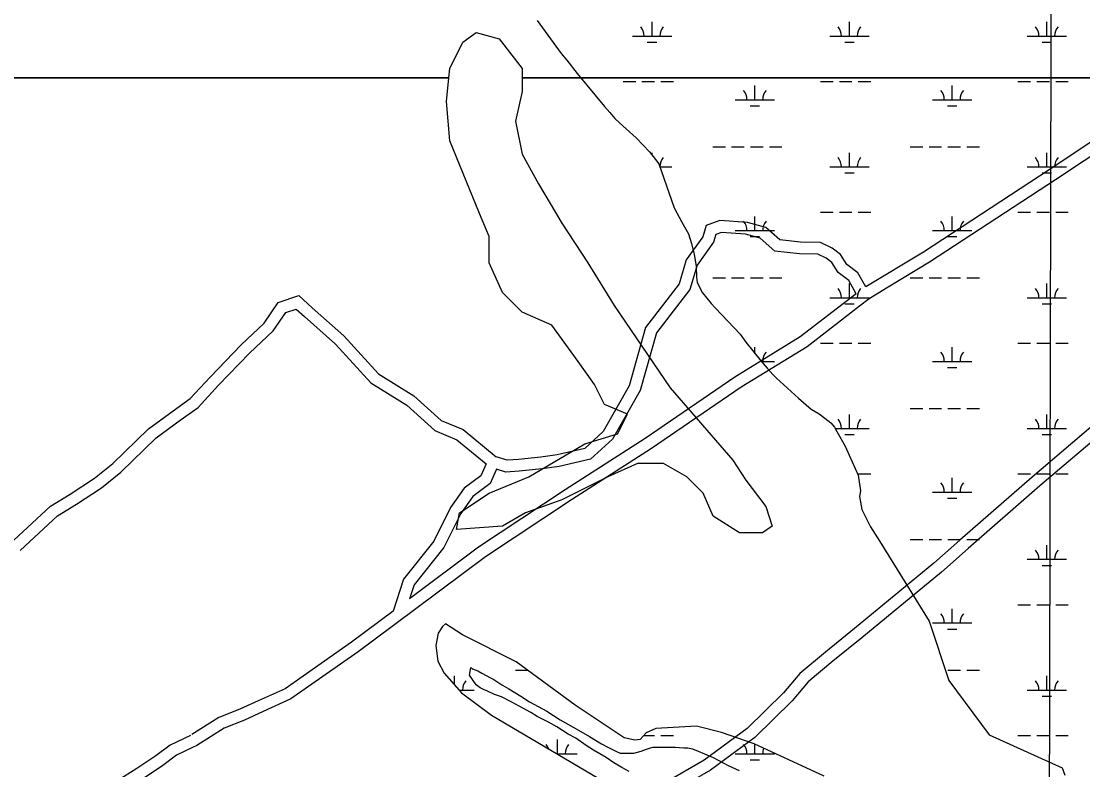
# Model space of a CAD drawing. Extents: x 3177185 to 3215018, y 812988 to 838321.
# Drawn here: x 3204917 to 3207616, y 818631 to 820534 of the extents above; entities that cross this region are included whole.
import ezdxf

# ---------------------------------------------------------------- set-up
doc = ezdxf.new("R2010")
doc.units = 0
for name, color, linetype in [('V-GRID-MAJR', 7, 'Continuous'), ('V-ROAD-CNTR', 7, 'Continuous'), ('V-SITE-VEGE', 7, 'Continuous'), ('V-WETL-SWMP', 7, 'Continuous')]:
    doc.layers.add(name, color=color, linetype=linetype)

msp = doc.modelspace()

# ---------------------------------------------------------------- linework, layer by layer
at = {"layer": 'V-GRID-MAJR'}
msp.add_spline([(3207531.4, 818338.3), (3207543.7, 824398.7), (3207556.1, 830461), (3207568.4, 836523.3), (3207568.4, 836525.2)], degree=3, dxfattribs=at)
at = {"layer": 'V-ROAD-CNTR'}
for points in [[(3208973, 821096), (3208927.1, 821064.3), (3208774.8, 820985.4), (3208733.2, 820958), (3208646.8, 820907.7), (3208509.8, 820820.2), (3208389.1, 820707.7), (3208278.3, 820640.1), (3208142.5, 820576.9), (3207954.4, 820428.8), (3207746.5, 820299.7), (3207530.8, 820155.9), (3207211, 819947.2), (3207064.5, 819858.4)], [(3208990.1, 821071.3), (3208942.6, 821038.6), (3208790, 820959.5), (3208749, 820932.5), (3208662.4, 820882.1), (3208528.3, 820796.4), (3208407.4, 820683.7), (3208292.5, 820613.6), (3208158.3, 820551.2), (3207971.7, 820404.2), (3207762.7, 820274.4), (3207547.3, 820130.9), (3207227, 819921.8), (3207121.5, 819857.8)], [(3207064.5, 819858.4), (3207044.6, 819894.6), (3207016.4, 819915.6), (3207000.4, 819940.9), (3206979.3, 819957.1), (3206949.4, 819971.2), (3206898.2, 819972.6), (3206846.1, 819978.4), (3206810.6, 820009.2), (3206763.6, 820022.3), (3206693.8, 820027), (3206659.1, 820014.6), (3206650.2, 819985.8), (3206608.1, 819927.6), (3206590.2, 819866), (3206504.7, 819755.2), (3206462.9, 819607), (3206397.1, 819490.4), (3206350.2, 819447.8), (3206279.9, 819431.1), (3206237.9, 819425.6), (3206181.1, 819419.8), (3206152.6, 819418.1), (3206124.7, 819426.8)], [(3207039.9, 819840.7), (3207021.4, 819874.5), (3206994, 819894.9), (3206977.9, 819920.4), (3206963.6, 819931.3), (3206942.3, 819941.4), (3206896.2, 819942.6), (3206833.5, 819949.6), (3206796, 819982.1), (3206758.5, 819992.6), (3206698, 819996.6), (3206683.3, 819991.4), (3206677.3, 819972.2), (3206635.5, 819914.2), (3206617.4, 819852.2), (3206532, 819741.5), (3206490.8, 819595.4), (3206420.9, 819471.5), (3206364.7, 819420.4), (3206285.3, 819401.5), (3206241.4, 819395.8), (3206183.6, 819389.8), (3206148.9, 819387.8), (3206125.7, 819395)], [(3208139.7, 819947.2), (3208108, 819919.4), (3208096.8, 819886), (3208062.5, 819845.3), (3207801.6, 819629.2), (3207665.4, 819526), (3207487.4, 819375), (3207304, 819214.2)], [(3208166.1, 819930.4), (3208133.9, 819902.2), (3208123.4, 819871), (3208083.7, 819823.9), (3207820.2, 819605.7), (3207684.2, 819502.5), (3207507, 819352.3), (3207325.2, 819192.9)], [(3204898.2, 819214.1), (3204991.3, 819300.7), (3205041.8, 819331.6), (3205103.8, 819372.2), (3205150.3, 819409.6), (3205240.6, 819497.9), (3205303.7, 819543.7), (3205346.9, 819574.6), (3205397.1, 819629.1), (3205476.6, 819711.3), (3205534.8, 819766), (3205570.6, 819818.9), (3205623, 819836.3), (3205657.1, 819805.3), (3205737.2, 819734), (3205825.8, 819637.7), (3205915.5, 819581.9), (3205984.7, 819519.2), (3206040.6, 819496), (3206124.7, 819426.8)], [(3207039.9, 819840.7), (3206898.1, 819731.2), (3206731.4, 819628.9), (3206503.3, 819472.9), (3206299.9, 819342.3), (3206080.2, 819196.6), (3205904.4, 819065.3)], [(3207121.5, 819857.8), (3207073.3, 819828.6), (3207048.9, 819809.7)], [(3207048.9, 819809.7), (3206915.1, 819706.4), (3206747.7, 819603.7), (3206519.8, 819447.9), (3206316.3, 819317.2), (3206097.5, 819172.1), (3205863.9, 818997.6)], [(3204914.6, 819188.4), (3205009.5, 819276.7), (3205057.8, 819306.2), (3205121.5, 819347.9), (3205170.2, 819387.2), (3205260, 819474.9), (3205321.2, 819519.4), (3205366.9, 819552), (3205418.9, 819608.5), (3205497.6, 819689.9), (3205557.8, 819746.4), (3205589.7, 819793.7), (3205615.8, 819802.3), (3205637.1, 819783), (3205716.2, 819712.6), (3205806.4, 819614.3), (3205897.4, 819557.9), (3205968.4, 819493.5), (3206025, 819470), (3206099.1, 819409), (3206085.5, 819378.3), (3206043.3, 819346.9), (3206008.7, 819297.6), (3205966.4, 819212.2), (3205889.2, 819115.5), (3205862.6, 819034.1)], [(3206125.7, 819395), (3206109.7, 819359), (3206065.1, 819325.7), (3206034.5, 819282.2), (3205991.9, 819196), (3205916, 819101), (3205904.4, 819065.3)], [(3207304, 819214.2), (3207237.9, 819156.3), (3207035.8, 818989.7), (3206961.9, 818929.9), (3206896.6, 818875.5), (3206855.7, 818826), (3206762.6, 818735.3), (3206653.6, 818654.9), (3206546.5, 818592.9), (3206474.6, 818565.7), (3206424.4, 818528.2), (3206398.8, 818492.4), (3206359.6, 818438.1), (3206315.2, 818377.7), (3206290.6, 818343.9)], [(3207325.2, 819192.9), (3207257.3, 819133.4), (3207054.7, 818966.5), (3206980.9, 818906.7), (3206918, 818854.2), (3206877.8, 818805.6), (3206782.1, 818712.4), (3206670, 818629.7), (3206559.4, 818565.7), (3206489.2, 818539.1), (3206446.1, 818506.9), (3206423.2, 818474.9), (3206383.8, 818420.5), (3206339.4, 818360), (3206327.6, 818343.8)], [(3205862.6, 819034.1), (3205756.5, 818954.9), (3205587.8, 818836.8), (3205519.5, 818806.1), (3205473.2, 818784.6), (3205419.8, 818763.6), (3205350.7, 818719.9)], [(3205863.9, 818997.6), (3205774.1, 818930.6), (3205602.7, 818810.6), (3205532, 818778.8), (3205485, 818757), (3205433.4, 818736.7), (3205363.9, 818692.7), (3205352.5, 818687.2)], [(3205347.4, 818718.1), (3205296.2, 818693.4), (3205259.7, 818666.2), (3205211.3, 818633.8), (3205163.1, 818603), (3205131.7, 818575.8), (3205114.7, 818553.6), (3205103.9, 818532), (3205088.2, 818510), (3205070.5, 818507.8), (3205040.2, 818508.6)], [(3205352.5, 818687.2), (3205311.8, 818667.6), (3205277, 818641.7), (3205227.7, 818608.7), (3205181.1, 818578.9), (3205153.6, 818555.2), (3205140.3, 818537.7), (3205129.7, 818516.4), (3205115.2, 818488), (3205071.9, 818477.8), (3205040.1, 818478.6)]]:
    msp.add_lwpolyline(points, dxfattribs=at)
at = {"layer": 'V-SITE-VEGE'}
for p, q in [((3206004.5, 820390.6), (3201999.6, 820390.6)), ((3205998.4, 820330), (3206004.5, 820390.6)), ((3208049, 820390.6), (3206190.9, 820390.6)), ((3206190.9, 820390.6), (3206190.9, 820355.1)), ((3206190.9, 820355.1), (3206174.1, 820279.8)), ((3206006.8, 820229.6), (3205998.4, 820330)), ((3206174.1, 820279.8), (3206190.9, 820196.1)), ((3206082.1, 820045.4), (3206006.8, 820229.6)), ((3206190.9, 820196.1), (3206232.7, 820120.7)), ((3206232.7, 820120.7), (3206291.3, 820020.3)), ((3206107.2, 819986.8), (3206082.1, 820045.4)), ((3206291.3, 820020.3), (3206358.2, 819919.8)), ((3206107.2, 819919.8), (3206107.2, 819986.8)), ((3206140.6, 819844.5), (3206107.2, 819919.8)), ((3206358.2, 819919.8), (3206425.1, 819811)), ((3206190.9, 819794.3), (3206140.6, 819844.5)), ((3206425.1, 819811), (3206567.4, 819601.7)), ((3206266.2, 819760.8), (3206190.9, 819794.3)), ((3206333.1, 819668.7), (3206266.2, 819760.8)), ((3206374.9, 819610.1), (3206333.1, 819668.7)), ((3206400, 819559.9), (3206374.9, 819610.1)), ((3206567.4, 819601.7), (3206726.4, 819417.6)), ((3206458.6, 819534.8), (3206400, 819559.9)), ((3206433.5, 819484.5), (3206458.6, 819534.8)), ((3206349.8, 819459.4), (3206433.5, 819484.5)), ((3206207.6, 819375.7), (3206349.8, 819459.4)), ((3206483.7, 819409.2), (3206408.4, 819375.7)), ((3206550.6, 819409.2), (3206483.7, 819409.2)), ((3206609.2, 819375.7), (3206550.6, 819409.2)), ((3206726.4, 819417.6), (3206759.8, 819367.3)), ((3206107.2, 819333.9), (3206207.6, 819375.7)), ((3206408.4, 819375.7), (3206291.3, 819317.1)), ((3206651.1, 819333.9), (3206609.2, 819375.7)), ((3206759.8, 819367.3), (3206810, 819300.4)), ((3206031.9, 819283.6), (3206107.2, 819333.9)), ((3206676.2, 819275.3), (3206651.1, 819333.9)), ((3206291.3, 819317.1), (3206199.2, 819283.6)), ((3206810, 819300.4), (3206826.8, 819250.2)), ((3206023.5, 819241.8), (3206031.9, 819283.6)), ((3206199.2, 819283.6), (3206140.6, 819250.2)), ((3206743.1, 819233.4), (3206676.2, 819275.3)), ((3206140.6, 819250.2), (3206023.5, 819241.8)), ((3206826.8, 819250.2), (3206801.7, 819233.4)), ((3206801.7, 819233.4), (3206743.1, 819233.4)), ((3206057.3, 818871.5), (3206060.2, 818890.5)), ((3206060.2, 818890.5), (3206064.6, 818887.6)), ((3206073.5, 818846.6), (3206057.3, 818871.5)), ((3206064.6, 818887.6), (3206077.8, 818881.8)), ((3206077.8, 818881.8), (3206088, 818875.9)), ((3206088, 818875.9), (3206110, 818864.3)), ((3206110, 818864.3), (3206118.8, 818859.9)), ((3206083.7, 818839.3), (3206073.5, 818846.6)), ((3206092.5, 818835), (3206083.7, 818839.3)), ((3206102.8, 818830.6), (3206092.5, 818835)), ((3206118.8, 818859.9), (3206139.3, 818846.8)), ((3206139.3, 818846.8), (3206156.9, 818836.5)), ((3206156.9, 818836.5), (3206187.7, 818817.6)), ((3206120.3, 818821.8), (3206102.8, 818830.6)), ((3206137.9, 818816), (3206120.3, 818821.8)), ((3206164.3, 818802.9), (3206137.9, 818816)), ((3206187.7, 818817.6), (3206209.7, 818803)), ((3206183.3, 818792.7), (3206164.3, 818802.9)), ((3206212.6, 818776.6), (3206183.3, 818792.7)), ((3206209.7, 818803), (3206253.6, 818779.7)), ((3206228.7, 818766.4), (3206212.6, 818776.6)), ((3206258.1, 818751.9), (3206228.7, 818766.4)), ((3206253.6, 818779.7), (3206287.3, 818757.8)), ((3206287.3, 818757.8), (3206334.2, 818731.5)), ((3206278.6, 818740.2), (3206258.1, 818751.9)), ((3206307.9, 818721.2), (3206278.6, 818740.2)), ((3206334.2, 818731.5), (3206362, 818715.5)), ((3206326.9, 818711), (3206307.9, 818721.2)), ((3206353.3, 818692), (3206326.9, 818711)), ((3206362, 818715.5), (3206392.8, 818696.5)), ((3206372.3, 818680.4), (3206353.3, 818692)), ((3206404.6, 818661.4), (3206372.3, 818680.4)), ((3206392.8, 818696.5), (3206408.9, 818687.7)), ((3206408.9, 818687.7), (3206429.4, 818677.5)), ((3206429.4, 818677.5), (3206439.7, 818673.2)), ((3206439.7, 818673.2), (3206474.8, 818673.2)), ((3206474.8, 818673.2), (3206493.8, 818677.7)), ((3206493.8, 818677.7), (3206504.1, 818682.1)), ((3206504.1, 818682.1), (3206517.2, 818686.5)), ((3206517.2, 818686.5), (3206523.1, 818688)), ((3206523.1, 818688), (3206580.2, 818688.1)), ((3206580.2, 818688.1), (3206602.1, 818686.7)), ((3206602.1, 818686.7), (3206612.4, 818686.7)), ((3206612.4, 818686.7), (3206624.1, 818683.8)), ((3206624.1, 818683.8), (3206638.7, 818677.9)), ((3206638.7, 818677.9), (3206654.8, 818670.7)), ((3206423.6, 818648.3), (3206404.6, 818661.4)), ((3206444.1, 818636.6), (3206423.6, 818648.3)), ((3206654.8, 818670.7), (3206676.8, 818661.9)), ((3206676.8, 818661.9), (3206714.9, 818641.5)), ((3206463.2, 818626.4), (3206444.1, 818636.6)), ((3206714.9, 818641.5), (3206742.7, 818628.4))]:
    msp.add_line(p, q, dxfattribs=at)
msp.add_lwpolyline([(3201999.6, 820390.6), (3206004.5, 820390.6), (3206006.8, 820413.7), (3206040.2, 820480.7), (3206073.7, 820505.8), (3206132.3, 820489.1), (3206190.9, 820413.7), (3206190.9, 820390.6), (3208049, 820390.6)], dxfattribs=at)
at = {"layer": 'V-WETL-SWMP'}
for p, q in [((3206229.3, 820535.8), (3206290.2, 820452.4)), ((3206521, 820496.5), (3206521, 820532.5)), ((3207022.9, 820496.5), (3207022.9, 820532.5)), ((3207524.8, 820496.5), (3207524.8, 820532.5)), ((3206471, 820496.5), (3206571, 820496.5)), ((3206509, 820481), (3206533, 820481)), ((3206972.9, 820496.5), (3207072.9, 820496.5)), ((3207010.9, 820481), (3207034.9, 820481)), ((3207474.8, 820496.5), (3207574.8, 820496.5)), ((3207512.8, 820481), (3207536.8, 820481)), ((3206290.2, 820452.4), (3206304.8, 820434.8)), ((3206304.8, 820434.8), (3206330.9, 820400.8)), ((3206330.9, 820400.8), (3206400, 820317.4)), ((3206447.5, 820381), (3206479.5, 820381)), ((3206495.5, 820381), (3206527.5, 820381)), ((3206543.5, 820381), (3206575.5, 820381)), ((3206949.5, 820381), (3206981.5, 820381)), ((3206997.5, 820381), (3207029.5, 820381)), ((3207045.5, 820381), (3207077.5, 820381)), ((3207451.4, 820381), (3207483.4, 820381)), ((3207499.4, 820381), (3207531.4, 820381)), ((3207547.4, 820381), (3207579.4, 820381)), ((3206782.4, 820334.6), (3206782.4, 820370.6)), ((3207284.3, 820334.6), (3207284.3, 820370.6)), ((3206732.4, 820334.6), (3206832.4, 820334.6)), ((3206770.4, 820319.2), (3206794.4, 820319.2)), ((3207234.3, 820334.6), (3207334.3, 820334.6)), ((3207272.3, 820319.2), (3207296.3, 820319.2)), ((3206400, 820317.4), (3206413.6, 820302)), ((3206413.6, 820302), (3206426.5, 820287)), ((3206426.5, 820287), (3206438.7, 820275.4)), ((3206438.7, 820275.4), (3206480.9, 820237.8)), ((3206480.9, 820237.8), (3206498.2, 820219.2)), ((3206498.2, 820219.2), (3206514.8, 820202.4)), ((3206675.5, 820214.5), (3206707.5, 820214.5)), ((3206723.5, 820214.5), (3206755.5, 820214.5)), ((3206771.5, 820214.5), (3206803.5, 820214.5)), ((3206819.5, 820214.5), (3206851.5, 820214.5)), ((3207177.5, 820214.5), (3207209.5, 820214.5)), ((3207225.5, 820214.5), (3207257.5, 820214.5)), ((3207273.5, 820214.5), (3207305.5, 820214.5)), ((3207321.5, 820214.5), (3207353.5, 820214.5)), ((3206514.8, 820202.4), (3206530, 820182.4)), ((3206521, 820194.3), (3206521, 820199.8)), ((3207022.9, 820163.8), (3207022.9, 820199.8)), ((3207524.8, 820163.8), (3207524.8, 820199.8)), ((3206530, 820182.4), (3206538.4, 820171.2)), ((3206538.4, 820171.2), (3206570.6, 820078.7)), ((3206541, 820163.8), (3206571, 820163.8)), ((3206972.9, 820163.8), (3207072.9, 820163.8)), ((3207474.8, 820163.8), (3207574.8, 820163.8)), ((3207010.9, 820148.4), (3207034.9, 820148.4)), ((3207512.8, 820148.4), (3207536.8, 820148.4)), ((3206570.6, 820078.7), (3206577.6, 820059.9)), ((3206577.6, 820059.9), (3206597, 820023.5)), ((3206597, 820023.5), (3206613.7, 819993.7)), ((3206782.4, 820001.9), (3206782.4, 820037.9)), ((3206949.5, 820048.4), (3206981.5, 820048.4)), ((3206997.5, 820048.4), (3207029.5, 820048.4)), ((3207045.5, 820048.4), (3207077.5, 820048.4)), ((3207284.3, 820001.9), (3207284.3, 820037.9)), ((3207451.4, 820048.4), (3207483.4, 820048.4)), ((3207499.4, 820048.4), (3207531.4, 820048.4)), ((3207547.4, 820048.4), (3207579.4, 820048.4)), ((3206732.4, 820001.9), (3206832.4, 820001.9)), ((3207234.3, 820001.9), (3207334.3, 820001.9)), ((3206613.7, 819993.7), (3206621.7, 819968.7)), ((3206621.7, 819968.7), (3206627.9, 819941.3)), ((3206770.4, 819986.5), (3206794.4, 819986.5)), ((3207272.3, 819986.5), (3207296.3, 819986.5)), ((3206627.9, 819941.3), (3206633.4, 819911.5)), ((3206633.4, 819911.5), (3206633.8, 819883.2)), ((3206633.8, 819883.2), (3206635.8, 819870)), ((3206635.8, 819870), (3206649.2, 819843.4)), ((3206675.5, 819881.9), (3206707.5, 819881.9)), ((3206723.5, 819881.9), (3206755.5, 819881.9)), ((3206771.5, 819881.9), (3206803.5, 819881.9)), ((3206819.5, 819881.9), (3206851.5, 819881.9)), ((3207022.9, 819831.1), (3207022.9, 819867.1)), ((3207177.5, 819881.9), (3207209.5, 819881.9)), ((3207225.5, 819881.9), (3207257.5, 819881.9)), ((3207273.5, 819881.9), (3207305.5, 819881.9)), ((3207321.5, 819881.9), (3207353.5, 819881.9)), ((3207524.8, 819831.1), (3207524.8, 819867.1)), ((3206649.2, 819843.4), (3206671.1, 819816.6)), ((3206671.1, 819816.6), (3206682.3, 819804.2)), ((3206972.9, 819831.1), (3207072.9, 819831.1)), ((3207010.9, 819815.7), (3207034.9, 819815.7)), ((3207474.8, 819831.1), (3207574.8, 819831.1)), ((3207512.8, 819815.7), (3207536.8, 819815.7)), ((3206682.3, 819804.2), (3206744.8, 819738.6)), ((3206744.8, 819738.6), (3206759.4, 819718)), ((3206759.4, 819718), (3206798.3, 819669.8)), ((3206782.4, 819689.5), (3206782.4, 819705.2)), ((3206949.5, 819715.7), (3206981.5, 819715.7)), ((3206997.5, 819715.7), (3207029.5, 819715.7)), ((3207045.5, 819715.7), (3207077.5, 819715.7)), ((3207284.3, 819669.2), (3207284.3, 819705.2)), ((3207451.4, 819715.7), (3207483.4, 819715.7)), ((3207499.4, 819715.7), (3207531.4, 819715.7)), ((3207547.4, 819715.7), (3207579.4, 819715.7)), ((3206798.3, 819669.8), (3206814.1, 819651.6)), ((3206798.8, 819669.2), (3206832.4, 819669.2)), ((3206814.1, 819651.6), (3206828.2, 819635.8)), ((3207234.3, 819669.2), (3207334.3, 819669.2)), ((3207272.3, 819653.8), (3207296.3, 819653.8)), ((3206828.2, 819635.8), (3206837.8, 819626.6)), ((3206837.8, 819626.6), (3206893.5, 819575.2)), ((3206893.5, 819575.2), (3206925.3, 819548)), ((3206925.3, 819548), (3206945.7, 819535.4)), ((3207177.5, 819549.2), (3207209.5, 819549.2)), ((3207225.5, 819549.2), (3207257.5, 819549.2)), ((3207273.5, 819549.2), (3207305.5, 819549.2)), ((3207321.5, 819549.2), (3207353.5, 819549.2)), ((3206945.7, 819535.4), (3206960.8, 819524.6)), ((3206960.8, 819524.6), (3206975.8, 819513.2)), ((3206975.8, 819513.2), (3206984.6, 819502.2)), ((3207022.9, 819498.4), (3207022.9, 819534.4)), ((3207524.8, 819498.4), (3207524.8, 819534.4)), ((3206984.6, 819502.2), (3206991, 819490.6)), ((3206986.7, 819498.4), (3207072.9, 819498.4)), ((3206991, 819490.6), (3207011.9, 819453.6)), ((3207010.9, 819483), (3207034.9, 819483)), ((3207474.8, 819498.4), (3207574.8, 819498.4)), ((3207512.8, 819483), (3207536.8, 819483)), ((3207011.9, 819453.6), (3207022.1, 819431)), ((3207022.1, 819431), (3207044.8, 819379.8)), ((3207044.8, 819379.8), (3207051.4, 819339.8)), ((3207045.5, 819383), (3207077.5, 819383)), ((3207451.4, 819383), (3207483.4, 819383)), ((3207499.4, 819383), (3207531.4, 819383)), ((3207547.4, 819383), (3207579.4, 819383)), ((3207284.3, 819336.6), (3207284.3, 819372.6)), ((3207051.4, 819339.8), (3207048.6, 819325.4)), ((3207048.6, 819325.4), (3207054.3, 819292.8)), ((3207234.3, 819336.6), (3207334.3, 819336.6)), ((3207272.3, 819321.1), (3207296.3, 819321.1)), ((3207054.3, 819292.8), (3207076.5, 819248)), ((3207076.5, 819248), (3207100.6, 819211.4)), ((3207177.5, 819216.5), (3207209.5, 819216.5)), ((3207225.5, 819216.5), (3207257.5, 819216.5)), ((3207273.5, 819216.5), (3207305.5, 819216.5)), ((3207321.5, 819216.5), (3207353.5, 819216.5)), ((3207100.6, 819211.4), (3207226, 819008.6)), ((3207524.8, 819165.8), (3207524.8, 819201.8)), ((3207474.8, 819165.8), (3207574.8, 819165.8)), ((3207512.8, 819150.3), (3207536.8, 819150.3)), ((3207451.4, 819050.3), (3207483.4, 819050.3)), ((3207499.4, 819050.3), (3207531.4, 819050.3)), ((3207547.4, 819050.3), (3207579.4, 819050.3)), ((3207284.3, 819003.9), (3207284.3, 819039.9)), ((3205995.9, 819001.7), (3205987.9, 818995.1)), ((3206039.4, 818973.7), (3205995.9, 819001.7)), ((3207226, 819008.6), (3207275.6, 818857.7)), ((3207234.3, 819003.9), (3207334.3, 819003.9)), ((3205977, 818977.7), (3205971, 818946.8)), ((3205987.9, 818995.1), (3205977, 818977.7)), ((3206175.7, 818905), (3206039.4, 818973.7)), ((3207272.3, 818988.5), (3207296.3, 818988.5)), ((3205971, 818946.8), (3205976, 818906.4)), ((3205976, 818906.4), (3205992.7, 818876.6)), ((3206325.3, 818794.9), (3206175.7, 818905)), ((3205992.7, 818876.6), (3206036.7, 818826)), ((3206019, 818846.3), (3206019, 818869.1)), ((3206173.6, 818883.8), (3206204.5, 818883.8)), ((3207273.5, 818883.8), (3207305.5, 818883.8)), ((3207321.5, 818883.8), (3207353.5, 818883.8)), ((3207524.8, 818833.1), (3207524.8, 818869.1)), ((3207275.6, 818857.7), (3207378.3, 818719.1)), ((3206030.6, 818833.1), (3206069, 818833.1)), ((3206036.7, 818826), (3206112.8, 818769.5)), ((3207474.8, 818833.1), (3207574.8, 818833.1)), ((3207512.8, 818817.7), (3207536.8, 818817.7)), ((3206450.2, 818711.7), (3206325.3, 818794.9)), ((3206112.8, 818769.5), (3206499.6, 818541.9)), ((3206531.1, 818735.2), (3206506.5, 818724.2)), ((3206634.3, 818741.3), (3206531.1, 818735.2)), ((3206697.6, 818725.7), (3206634.3, 818741.3)), ((3206280.5, 818671.2), (3206280.5, 818707.2)), ((3206477.1, 818705.5), (3206450.2, 818711.7)), ((3206490.9, 818707.4), (3206477.1, 818705.5)), ((3206506.5, 818724.2), (3206490.9, 818707.4)), ((3206500.4, 818717.7), (3206527.5, 818717.7)), ((3206543.5, 818717.7), (3206575.5, 818717.7)), ((3206780.8, 818696.6), (3206697.6, 818725.7)), ((3207378.3, 818719.1), (3207563.9, 818635.7)), ((3207451.4, 818717.7), (3207483.4, 818717.7)), ((3207499.4, 818717.7), (3207531.4, 818717.7)), ((3207547.4, 818717.7), (3207579.4, 818717.7)), ((3206958.4, 818613.9), (3206780.8, 818696.6)), ((3206782.4, 818671.2), (3206782.4, 818695.9)), ((3206279.8, 818671.2), (3206330.5, 818671.2)), ((3206732.4, 818671.2), (3206832.4, 818671.2)), ((3206770.4, 818655.8), (3206794.4, 818655.8)), ((3207563.9, 818635.7), (3207570.5, 818617.2))]:
    msp.add_line(p, q, dxfattribs=at)
for centre, start, end in [((3206465.7, 820496.9), 359.2282, 40.7718), ((3206576.2, 820496.9), 139.2282, 180.7718), ((3206967.6, 820496.9), 359.2282, 40.7718), ((3207078.1, 820496.9), 139.2282, 180.7718), ((3207469.5, 820496.9), 359.2282, 40.7718), ((3207580, 820496.9), 139.2282, 180.7718), ((3206727.1, 820335.1), 359.2282, 40.7718), ((3206837.6, 820335.1), 139.2282, 180.7718), ((3207229.1, 820335.1), 359.2282, 40.7718), ((3207339.5, 820335.1), 139.2282, 180.7718), ((3206576.2, 820164.3), 139.2282, 180.4263), ((3206967.6, 820164.3), 359.2282, 40.7718), ((3207078.1, 820164.3), 139.2282, 180.7718), ((3207469.5, 820164.3), 359.2282, 40.7718), ((3207580, 820164.3), 139.2282, 180.7718), ((3206727.1, 820002.4), 359.2282, 40.7718), ((3206837.6, 820002.4), 139.2282, 180.7718), ((3207229.1, 820002.4), 359.2282, 40.7718), ((3207339.5, 820002.4), 139.2282, 180.7718), ((3206967.6, 819831.6), 359.2282, 40.7718), ((3207078.1, 819831.6), 139.2282, 180.7718), ((3207469.5, 819831.6), 359.2282, 40.7718), ((3207580, 819831.6), 139.2282, 180.7718), ((3206837.6, 819669.7), 139.2282, 180.7718), ((3207229.1, 819669.7), 359.2282, 40.7718), ((3207339.5, 819669.7), 139.2282, 180.7718), ((3206967.6, 819498.9), 359.2282, 40.7718), ((3207078.1, 819498.9), 139.2282, 180.7718), ((3207469.5, 819498.9), 359.2282, 40.7718), ((3207580, 819498.9), 139.2282, 180.7718), ((3207229.1, 819337), 359.2282, 40.7718), ((3207339.5, 819337), 139.2282, 180.7718), ((3207469.5, 819166.2), 359.2282, 40.7718), ((3207580, 819166.2), 139.2282, 180.7718), ((3207229.1, 819004.4), 359.2282, 40.7718), ((3207339.5, 819004.4), 139.2282, 180.7718), ((3206074.3, 818833.6), 139.2282, 180.7718), ((3207469.5, 818833.6), 359.2282, 40.7718), ((3207580, 818833.6), 139.2282, 180.7718), ((3206225.2, 818671.7), 20.1668, 40.7718), ((3206335.7, 818671.7), 139.2282, 180.7718), ((3206727.1, 818671.7), 359.2282, 40.7718), ((3206837.6, 818671.7), 157.2997, 180.7718)]:
    msp.add_arc(centre, 35.2, start, end, dxfattribs=at)

doc.saveas('drawing.dxf')
